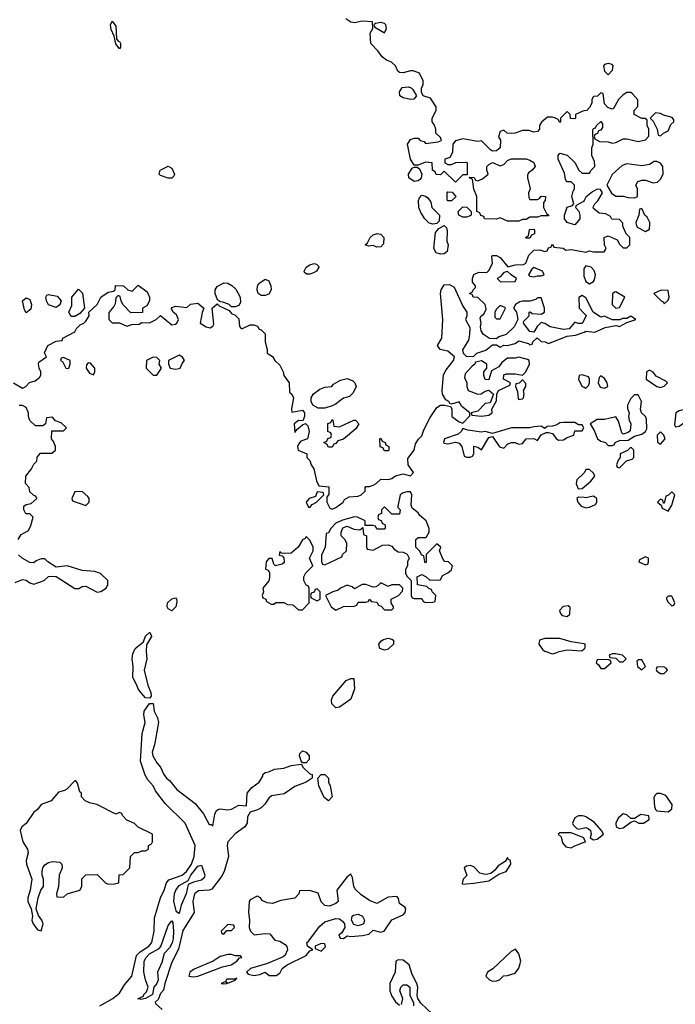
# Model space of a CAD drawing. Header units: inches. Extents: x 2380053 to 2584298, y 380219 to 546618.
# Tile 297 of 656: x 2466975 to 2470489, y 515818 to 521098. Entities that reach past the tile are written whole.
import ezdxf

# ---------------------------------------------------------------- set-up
doc = ezdxf.new("R2010")
doc.units = ezdxf.units.IN
doc.header["$MEASUREMENT"] = 0
for name, color, linetype in [('C4561', 7, 'Continuous'), ('C4562', 7, 'Continuous'), ('C4571', 7, 'Continuous'), ('C4572', 7, 'Continuous')]:
    doc.layers.add(name, color=color, linetype=linetype)

msp = doc.modelspace()

# ---------------------------------------------------------------- linework, layer by layer
at = {"layer": 'C4561', "color": 2}
for points, elevation in [([(2469230, 519839.6), (2469208, 519848), (2469194, 519870), (2469204, 519956), (2469221.5, 519978.5), (2469250, 519994), (2469262, 519982), (2469266, 519966), (2469264, 519910), (2469271, 519890), (2469265.5, 519854.5), (2469250, 519842)], 58), ([(2469690, 519926), (2469686, 519930), (2469702, 519938), (2469707.3, 519972.7), (2469730, 519974), (2469734, 519970), (2469734, 519950), (2469718, 519942), (2469710, 519926)], 58), ([(2468890, 519878), (2468870, 519886), (2468844, 519884), (2468826, 519890), (2468839, 519901), (2468853.2, 519930), (2468870, 519944), (2468890.6, 519950.6), (2468910, 519946.8), (2468926.8, 519930), (2468924.5, 519895.5), (2468910, 519879)], 58), ([(2468530, 519732.7), (2468513.2, 519733.2), (2468502, 519742), (2468499.3, 519750), (2468510, 519770.8), (2468530, 519784), (2468554, 519790), (2468566, 519786), (2468576.9, 519776.9), (2468578, 519770), (2468566, 519750), (2468550, 519740.9)], 58), ([(2469730, 519768), (2469719.6, 519760.4), (2469702, 519730), (2469710, 519722), (2469730, 519718), (2469750, 519724.7), (2469770, 519724.7), (2469786, 519730), (2469778, 519750)], 58), ([(2468270, 519618), (2468253.2, 519630), (2468247.2, 519647.2), (2468249.3, 519670), (2468257, 519683), (2468290, 519706.8), (2468310, 519698), (2468320.5, 519670), (2468323, 519650), (2468310, 519626), (2468290, 519618)], 58), ([(2469590, 519748), (2469570, 519742), (2469550, 519718), (2469534, 519710), (2469552.7, 519692.7), (2469630, 519694), (2469638, 519710), (2469608.9, 519728.9)], 58), ([(2467250, 519506), (2467238, 519530), (2467254.6, 519565.4), (2467255.3, 519610), (2467290, 519652), (2467310.8, 519630.8), (2467322, 519550), (2467296.9, 519523.1), (2467270, 519506)], 58), ([(2468110, 519558), (2468098, 519570), (2468070, 519582), (2468046, 519586), (2468046, 519590), (2468035.3, 519595.3), (2468022, 519630), (2468022, 519650), (2468033.2, 519666.8), (2468070, 519686.8), (2468090, 519684), (2468112.2, 519672.2), (2468133.3, 519653.3), (2468157.3, 519610), (2468158, 519582), (2468150, 519566), (2468130, 519558)], 58), ([(2467010, 519526), (2467001.2, 519541.2), (2466989.2, 519590), (2467010, 519606), (2467030, 519598), (2467038.8, 519570), (2467034.8, 519545.2)], 58), ([(2467170, 519555.3), (2467130, 519569), (2467119, 519590), (2467115.3, 519610), (2467120.2, 519619.8), (2467130, 519624.7), (2467175.3, 519615.3), (2467198, 519590), (2467190, 519568)], 58), ([(2469550, 519566), (2469530, 519546), (2469522, 519530), (2469522, 519502), (2469530, 519494), (2469550, 519494), (2469578, 519550), (2469575.3, 519555.3)], 58), ([(2467210, 519286), (2467198, 519282), (2467194, 519270), (2467204.7, 519264.7), (2467222, 519230), (2467230, 519226.8), (2467238, 519230), (2467246, 519250), (2467246, 519270)], 58), ([(2467690, 519288), (2467654, 519270), (2467652, 519230), (2467690, 519191.3), (2467710, 519191.3), (2467735.3, 519230), (2467722, 519250), (2467726, 519270), (2467710, 519286)], 58), ([(2467830, 519298), (2467772, 519270), (2467772, 519250), (2467782, 519230), (2467810, 519223.8), (2467830, 519227.7), (2467835.3, 519230), (2467845.2, 519254.8), (2467858, 519270), (2467848.4, 519288.4)], 58), ([(2469650, 519288), (2469630, 519282), (2469590, 519282), (2469559.6, 519260.4), (2469543.6, 519236.4), (2469504.7, 519215.3), (2469490, 519166), (2469470, 519168), (2469462, 519190), (2469462, 519210), (2469478, 519230), (2469478, 519250), (2469450, 519268), (2469418, 519262), (2469414, 519250), (2469399.6, 519240.4), (2469362, 519198), (2469359.6, 519179.6), (2469370.9, 519150.9), (2469371, 519130), (2469378, 519110), (2469430, 519090.6), (2469449.3, 519090.7), (2469470, 519106), (2469490, 519112), (2469514, 519090), (2469496.9, 519043.1), (2469470, 519039), (2469430, 518998), (2469394, 518990), (2469398, 518978), (2469450, 518972), (2469490, 518978), (2469508, 518990), (2469506, 519010), (2469530, 519054), (2469533.2, 519090), (2469542, 519110), (2469602, 519138), (2469606, 519150), (2469568, 519170), (2469570, 519194), (2469582, 519198), (2469630, 519198), (2469670, 519192), (2469688, 519210), (2469708, 519250), (2469706, 519270), (2469696.4, 519276.4)], 58), ([(2467342, 519258), (2467332.7, 519247.3), (2467332, 519230), (2467350, 519202), (2467370, 519194), (2467378, 519210), (2467378, 519230), (2467355.3, 519255.3)], 58), ([(2468610, 519015.3), (2468575.3, 519015.3), (2468546, 519030), (2468538, 519050), (2468538, 519070), (2468548.9, 519091.1), (2468583.7, 519116.3), (2468610, 519126.8), (2468648.9, 519131.1), (2468657.2, 519142.8), (2468694.5, 519165.5), (2468730, 519174), (2468761.1, 519161.1), (2468771.3, 519150), (2468778.8, 519130), (2468762.4, 519097.6), (2468742, 519078), (2468710, 519068.7), (2468665.4, 519034.6), (2468650, 519028)], 58), ([(2469670, 519166), (2469651.6, 519148.4), (2469634, 519146), (2469632, 519130), (2469643.6, 519103.6), (2469646.4, 519066.4), (2469650, 519062), (2469670, 519064.7), (2469675.3, 519070), (2469679, 519090), (2469675.3, 519110), (2469688, 519130), (2469687.3, 519147.3)], 58), ([(2468690, 518914), (2468766, 518950), (2468774, 518950), (2468792, 518930), (2468776.9, 518903.1), (2468710, 518848.7), (2468681, 518839), (2468670, 518826), (2468658, 518822), (2468650, 518806), (2468630, 518806), (2468622, 518822), (2468606, 518830), (2468622, 518838), (2468627.3, 518852.7), (2468642, 518858), (2468646, 518870), (2468642, 518882), (2468626, 518890), (2468627.3, 518932.7), (2468642, 518938), (2468650, 518954), (2468654, 518950), (2468658, 518918)], 58), ([(2469950, 518938), (2469890, 518938), (2469870, 518935.3), (2469854.4, 518925.6), (2469830, 518919), (2469802.8, 518917.2), (2469790, 518906), (2469770, 518918), (2469730, 518915.3), (2469710, 518908.7), (2469610.9, 518909.1), (2469510, 518878), (2469470, 518889.2), (2469450, 518886.6), (2469376.4, 518896.4), (2469350, 518906), (2469342, 518890), (2469325.4, 518874.6), (2469252, 518850), (2469246.8, 518830), (2469250, 518826.8), (2469270, 518822.8), (2469310, 518832), (2469330, 518827.3), (2469344.9, 518810), (2469358, 518758), (2469371.6, 518751.6), (2469390, 518751.3), (2469402, 518758), (2469408.7, 518770), (2469409.1, 518810.9), (2469430, 518804.7), (2469450, 518792), (2469490, 518858), (2469510, 518862), (2469547.1, 518807.1), (2469570, 518801), (2469590, 518821), (2469610, 518830.8), (2469630, 518830.8), (2469650, 518821), (2469670, 518824.7), (2469690, 518851), (2469730, 518852), (2469750, 518842), (2469770, 518872), (2469796.4, 518883.6), (2469810, 518884.7), (2469830, 518878), (2469850, 518852), (2469863.6, 518843.6), (2469890, 518844.7), (2469910, 518858), (2469946, 518870), (2469950, 518894), (2469990, 518894), (2469998, 518910), (2469990, 518926), (2469970, 518926)], 58), ([(2468930, 518786), (2468922, 518802), (2468907.3, 518807.3), (2468906, 518850), (2468910, 518854), (2468918, 518838), (2468934, 518830), (2468938, 518818), (2468954, 518810), (2468954, 518790), (2468950, 518786)], 58), ([(2467310, 518568), (2467270, 518566), (2467254, 518530), (2467258, 518518), (2467330, 518492), (2467348, 518510), (2467348, 518530), (2467340.4, 518540.4)], 58), ([(2468570, 518566), (2468559.8, 518540.2), (2468526, 518530), (2468511.3, 518510), (2468523.6, 518483.6), (2468530, 518482), (2468542, 518498), (2468566, 518510), (2468606, 518550), (2468602, 518562)], 58), ([(2469050, 518566.6), (2469030, 518560.9), (2469014.8, 518550), (2469002, 518490), (2469002, 518482), (2469014, 518470), (2469010, 518446), (2468970, 518446), (2468930, 518486), (2468914, 518470), (2468914, 518450), (2468898, 518442), (2468894, 518430), (2468898, 518418), (2468912.7, 518412.7), (2468918, 518398), (2468934, 518390), (2468934, 518370), (2468930, 518366), (2468890, 518366), (2468882, 518382), (2468870, 518386), (2468826, 518386), (2468826, 518410), (2468786, 518430), (2468770, 518432.7), (2468705.4, 518414.6), (2468670, 518398), (2468642, 518370), (2468630, 518346), (2468618, 518342), (2468612, 518270), (2468592.7, 518227.3), (2468592.7, 518192.7), (2468598, 518178), (2468610, 518174), (2468702, 518218), (2468706, 518230), (2468726, 518250), (2468728, 518290), (2468718, 518310), (2468698, 518330), (2468698, 518350), (2468707.3, 518372.7), (2468730, 518382), (2468765.4, 518365.4), (2468798, 518362), (2468814, 518374), (2468818, 518338), (2468834, 518330), (2468834, 518270), (2468838, 518258), (2468870, 518254), (2468920.4, 518279.6), (2468950, 518282), (2468970, 518274), (2468979.6, 518259.6), (2469003.6, 518243.6), (2469030, 518242), (2469051.1, 518231.1), (2469062, 518210), (2469054, 518190), (2469054, 518170), (2469042, 518150), (2469042, 518130), (2469050, 518114), (2469074, 518090), (2469074, 518010), (2469078, 517998), (2469090, 517994), (2469130, 517994), (2469138, 517978), (2469152.7, 517972.7), (2469190, 517974), (2469202, 517978), (2469206, 518010), (2469186, 518030), (2469182, 518042), (2469167.3, 518047.3), (2469158, 518058), (2469107.3, 518067.3), (2469106, 518110), (2469130, 518122), (2469154, 518110), (2469172.7, 518092.7), (2469230, 518094), (2469242, 518118), (2469270, 518131.3), (2469290, 518147.3), (2469294.7, 518170), (2469273.2, 518190), (2469253.2, 518193.2), (2469244, 518204), (2469226, 518250), (2469232.3, 518270), (2469210, 518288), (2469154, 518230), (2469154, 518190), (2469150, 518186), (2469146, 518190), (2469142, 518222), (2469130, 518226), (2469118, 518250), (2469098, 518270), (2469098, 518310), (2469110, 518322), (2469150, 518322), (2469154.6, 518325.4), (2469169, 518350), (2469169.2, 518370), (2469153.2, 518410), (2469119, 518439), (2469110, 518454), (2469078, 518478), (2469074, 518494), (2469077.6, 518550), (2469070, 518565.2)], 58), ([(2468510, 518326), (2468504.7, 518315.3), (2468490, 518308), (2468466.8, 518270), (2468430, 518238), (2468394.6, 518234.6), (2468378, 518238), (2468370, 518246), (2468366.4, 518226.4), (2468382, 518222), (2468391.3, 518211.3), (2468392, 518188), (2468382, 518178), (2468346, 518170), (2468338, 518178), (2468328, 518208), (2468310, 518208.7), (2468296, 518190), (2468292, 518152), (2468306, 518146), (2468314, 518134), (2468314, 518106), (2468310.7, 518089.3), (2468278, 518050), (2468282, 518030), (2468274, 518010), (2468278, 517998), (2468294, 517990), (2468298, 517978), (2468323.6, 517963.6), (2468336.4, 517963.6), (2468348, 517972), (2468390, 517972), (2468410, 517962), (2468439.6, 517959.6), (2468470, 517934), (2468490, 517934), (2468526, 517970), (2468526, 518050), (2468522, 518062), (2468510, 518066), (2468498, 518090), (2468498, 518110), (2468508.9, 518131.1), (2468546, 518170), (2468529, 518210), (2468548, 518250), (2468548, 518270), (2468530, 518306)], 58), ([(2468910, 518078), (2468896.9, 518063.1), (2468883.6, 518056.4), (2468870, 518055.3), (2468830, 518068.7), (2468810, 518068.7), (2468770, 518046), (2468756.4, 518056.4), (2468730, 518066), (2468694, 518050), (2468682, 518038), (2468654, 518030), (2468614, 518010), (2468644.7, 517950), (2468670, 517931.3), (2468710, 517951.3), (2468767.3, 517952.7), (2468782, 517958), (2468790, 517974), (2468830, 517974), (2468842, 517978), (2468850, 517991.3), (2468858, 517978), (2468890, 517974), (2468898, 517958), (2468912.7, 517952.7), (2468930, 517934), (2468970, 517934), (2468978, 517942), (2468978, 517950), (2468966, 517970), (2468966, 517990), (2469006, 518010), (2469027.3, 518032.7), (2469028, 518050), (2469010, 518068), (2468970, 518068), (2468950, 518058)], 58), ([(2468570, 518046), (2468558, 518042), (2468552.7, 518027.3), (2468538, 518022), (2468534, 518010), (2468538, 517998), (2468570, 517982), (2468586, 517990), (2468586, 518030)], 58), ([(2467790, 517927.3), (2467770, 517939), (2467766, 517950), (2467768, 517970), (2467790, 517992), (2467810, 517997.3), (2467816.3, 517990), (2467817, 517977), (2467812, 517950)], 54), ([(2469914, 517954), (2469888.5, 517951.5), (2469867.7, 517930), (2469873.4, 517913.4), (2469883.1, 517903.1), (2469910, 517898), (2469923.7, 517910), (2469925.2, 517945.2)], 58), ([(2467670, 517459), (2467650, 517460.7), (2467623.7, 517490), (2467609.7, 517509.7), (2467603.6, 517530), (2467581.6, 517570), (2467582.9, 517630), (2467577.6, 517670), (2467581.7, 517698.3), (2467594, 517726), (2467638.4, 517761.6), (2467650, 517791.3), (2467671, 517811), (2467674, 517810), (2467681, 517790), (2467654.9, 517745.1), (2467652, 517710), (2467656.5, 517670), (2467641.6, 517610), (2467662, 517530), (2467678, 517490), (2467678.8, 517470)], 54), ([(2468930, 517716.4), (2468906.1, 517726.1), (2468899.7, 517750), (2468910, 517764.9), (2468925.3, 517774.7), (2468950, 517780.7), (2468970, 517776.9), (2468978, 517770), (2468977.8, 517750), (2468950, 517723.1)], 54), ([(2468670, 517407.6), (2468647.4, 517430), (2468646, 517450), (2468653.7, 517470), (2468724.7, 517555.3), (2468750, 517566), (2468765.4, 517565.4), (2468768.8, 517510), (2468750, 517454), (2468690, 517411.3)], 54), ([(2468490, 517112.3), (2468482.9, 517122.9), (2468475.3, 517150), (2468476.9, 517163.1), (2468490, 517177.4), (2468510.2, 517170.2), (2468526.3, 517150), (2468526.4, 517130), (2468510, 517113.6)], 54), ([(2467270, 517017.2), (2467228.5, 516971.5), (2467215.9, 516964.1), (2467183.4, 516956.6), (2467142.8, 516910), (2467090.6, 516889.4), (2467070, 516862), (2467050, 516848.7), (2467010, 516788), (2466986, 516770), (2466978, 516750), (2466991.3, 516690), (2467017.3, 516650), (2467020.5, 516630), (2467010.5, 516590), (2467010.6, 516570), (2467040.5, 516490), (2467030.8, 516430), (2467018.8, 516390), (2467018.8, 516370), (2467036, 516330), (2467042.8, 516290), (2467040.7, 516270), (2467047.3, 516250), (2467070, 516218), (2467090, 516212), (2467101.2, 516250), (2467094, 516270), (2467075.1, 516295.1), (2467064, 516330), (2467073.2, 516390), (2467089, 516430), (2467102.7, 516450), (2467102.7, 516490), (2467095.1, 516510), (2467095.1, 516530), (2467099.5, 516550), (2467110, 516566.8), (2467130, 516578.8), (2467150, 516584), (2467190, 516581), (2467201, 516570), (2467202.8, 516550), (2467186.8, 516510), (2467182.8, 516450), (2467172, 516410), (2467174, 516394), (2467210, 516392), (2467229.2, 516410.8), (2467298, 516430), (2467308.7, 516450), (2467308.9, 516491.1), (2467330, 516512), (2467390, 516514), (2467434, 516470), (2467450, 516462), (2467483.6, 516463.6), (2467506, 516470), (2467507.3, 516512.7), (2467530, 516514), (2467566, 516550), (2467568.9, 516611.1), (2467590, 516632), (2467610, 516632), (2467630, 516642), (2467650, 516642), (2467666, 516650), (2467666, 516670), (2467682, 516678), (2467686, 516690), (2467686, 516730), (2467610, 516768.7), (2467590, 516788), (2467550, 516806), (2467526, 516830), (2467522, 516842), (2467510, 516846), (2467490, 516838), (2467388.9, 516888.9), (2467350, 516898), (2467326, 516910), (2467306, 516930), (2467306, 516950), (2467298, 516958), (2467284.7, 517004.7), (2467276, 517016)], 58), ([(2468630, 516909.6), (2468606.6, 516926.6), (2468578.4, 516990), (2468572.3, 517030), (2468590, 517050.8), (2468610, 517050.8), (2468630.4, 517030.4), (2468630.4, 517010), (2468639.5, 516990), (2468650.4, 516930)], 54), ([(2469590, 516606), (2469576.9, 516583.1), (2469539.8, 516560.2), (2469522.5, 516537.5), (2469500.7, 516519.3), (2469484.7, 516515.3), (2469470, 516513.6), (2469441.3, 516521.3), (2469410, 516556), (2469390, 516562.7), (2469370, 516559), (2469358, 516550), (2469370.8, 516509.2), (2469352, 516490), (2469346.4, 516466.4), (2469350, 516462), (2469410, 516467.7), (2469490, 516480.7), (2469543.2, 516516.8), (2469582, 516530), (2469608, 516570), (2469606, 516590), (2469594.6, 516594.6)], 58), ([(2467830, 516306), (2467814.6, 516314.6), (2467801, 516370), (2467804.4, 516410), (2467811.9, 516430), (2467830, 516455.5), (2467878.8, 516481.2), (2467893.1, 516510), (2467930, 516558.4), (2467950, 516564), (2467967.4, 516510), (2467963, 516497), (2467950, 516483.1), (2467906.1, 516473.9), (2467878.5, 516461.5), (2467866.7, 516410), (2467841.3, 516350)], 50), ([(2468750, 516515.3), (2468730, 516502), (2468674, 516430), (2468682, 516370), (2468670, 516358), (2468635.3, 516344.7), (2468610, 516348.7), (2468590, 516368), (2468574, 516414), (2468530, 516428.7), (2468474, 516426), (2468472, 516410), (2468450, 516388), (2468375.3, 516375.3), (2468330, 516359), (2468302, 516362), (2468275.3, 516375.3), (2468266, 516390), (2468250, 516398), (2468243.6, 516396.4), (2468210, 516378), (2468204.7, 516370), (2468201, 516310), (2468206, 516270), (2468204.7, 516230), (2468212, 516210), (2468231.6, 516191.6), (2468290, 516198), (2468315.3, 516195.3), (2468342, 516162), (2468370, 516156.3), (2468398.5, 516138.5), (2468407.4, 516127.4), (2468410.6, 516110), (2468398.4, 516081.6), (2468386.8, 516073.2), (2468303, 516037), (2468211.3, 516010), (2468191, 515990), (2468199.6, 515979.6), (2468230, 515973.4), (2468262.7, 515977.3), (2468290, 515990.7), (2468312.7, 515972.7), (2468350, 515972), (2468370, 515984.7), (2468382, 516010), (2468408.7, 516030), (2468510, 516080.7), (2468530, 516104.7), (2468546, 516110), (2468518, 516130), (2468514, 516150), (2468523.6, 516156.4), (2468583, 516237), (2468610, 516260.7), (2468670, 516278.8), (2468690, 516277.3), (2468704.7, 516264.7), (2468716.3, 516250), (2468717.1, 516230), (2468699.9, 516200.1), (2468684.7, 516190), (2468692, 516172), (2468710, 516171.3), (2468730, 516186), (2468750, 516182), (2468813, 516187), (2468846.3, 516193.7), (2468870, 516216), (2468910, 516204.7), (2468928.9, 516211.1), (2468970, 516271.3), (2469030, 516298.8), (2469041.2, 516310), (2469044, 516330), (2469038.6, 516338.6), (2469010, 516358), (2469004.7, 516384.7), (2468996, 516396), (2468950, 516393.2), (2468890, 516359), (2468850, 516374), (2468805.1, 516405.1), (2468774.5, 516434.5), (2468765.2, 516450), (2468758, 516498)], 58), ([(2468790, 516239.1), (2468765.7, 516245.7), (2468752.8, 516270), (2468756.9, 516290), (2468763.3, 516296.7), (2468790, 516301.8), (2468813.1, 516290), (2468823.6, 516270), (2468818, 516250), (2468810, 516245.4)], 58), ([(2467624.5, 515844.5), (2467611, 515849), (2467610, 515846), (2467609.3, 515849.3), (2467638.4, 515861.6), (2467639.5, 515870), (2467654.9, 515885.1), (2467663.5, 515910), (2467648.8, 515948.8), (2467640.4, 515990), (2467642.2, 516050), (2467652.1, 516070), (2467670, 516089), (2467722.4, 516117.6), (2467731.2, 516128.8), (2467770, 516241), (2467790, 516266), (2467796.4, 516256.4), (2467798.5, 516210), (2467797.7, 516170), (2467792.2, 516147.8), (2467778.1, 516121.9), (2467750.2, 516089.8), (2467737.2, 516042.8), (2467713.7, 515990), (2467717.7, 515950), (2467710, 515929.6), (2467693.4, 515910), (2467686.4, 515870), (2467650, 515849.8)], 50), ([(2468090, 516246), (2468054, 516210), (2468058, 516198), (2468070, 516194), (2468086, 516214), (2468110, 516214), (2468126, 516230), (2468122, 516242)], 58), ([(2468590, 516143.7), (2468558, 516130), (2468558, 516118), (2468590, 516104), (2468613.3, 516126.7), (2468610, 516142)], 58), ([(2469633.2, 516113.2), (2469610, 516102), (2469511.3, 516008.7), (2469482, 515990), (2469474, 515970), (2469494, 515950), (2469510, 515942), (2469530, 515944.7), (2469546, 515950), (2469568.4, 515971.6), (2469590, 515972), (2469630, 515984.7), (2469650, 516011.3), (2469660.9, 516050), (2469650, 516088)], 58), ([(2468110, 516085.2), (2468090, 516085.2), (2468050, 516075.3), (2468012, 516050), (2467910, 516006), (2467886.8, 515990), (2467881, 515970), (2467905.8, 515965.9), (2467930, 515969), (2468061.3, 516018.7), (2468109, 516030), (2468139, 516050), (2468152.9, 516067.1), (2468166, 516070), (2468158, 516078), (2468130, 516079)], 58), ([(2468138, 515958), (2468126.4, 515953.6), (2468087.7, 515952.3), (2468081, 515950), (2468079.8, 515940.2), (2468054, 515930), (2468070, 515928.2), (2468086, 515930), (2468082, 515938), (2468090, 515932), (2468130, 515946.8)], 58)]:
    msp.add_lwpolyline(points, close=True, dxfattribs=dict(at, elevation=elevation))
for points, elevation in [([(2469951.7, 520000), (2469950, 519998), (2469943.1, 520000)], 58), ([(2470000, 519489.1), (2469990, 519469), (2469969, 519469), (2469950, 519475.3), (2469919.5, 519440.5), (2469890, 519436.2), (2469818, 519450), (2469790, 519469.3), (2469770, 519474), (2469748.1, 519451.9), (2469730, 519422), (2469710, 519425.2), (2469675.3, 519470), (2469678, 519482), (2469706, 519510), (2469706, 519530), (2469711.6, 519531.6), (2469722, 519522), (2469770, 519518), (2469788, 519530), (2469788, 519550), (2469770, 519606), (2469750, 519606), (2469742, 519598), (2469710, 519588), (2469670, 519589), (2469655.3, 519584.7), (2469632, 519570), (2469622, 519550), (2469638, 519530), (2469644.7, 519490), (2469624.7, 519450), (2469582, 519410), (2469542.5, 519397.5), (2469530, 519386), (2469492.7, 519387.3), (2469461.2, 519410), (2469449.3, 519430), (2469445.2, 519450), (2469449, 519470), (2469443.1, 519496.9), (2469448, 519510), (2469462, 519518), (2469475.3, 519544.7), (2469469, 519570), (2469430, 519608.7), (2469406, 519610), (2469402, 519622), (2469386, 519630), (2469402, 519638), (2469406, 519650), (2469418, 519662), (2469418, 519670), (2469402, 519690), (2469402, 519710), (2469409.1, 519730.9), (2469436.4, 519743.6), (2469478, 519742), (2469490, 519752), (2469508.7, 519790), (2469506, 519830), (2469510, 519834), (2469530, 519834), (2469550, 519822), (2469592, 519772), (2469630, 519782.8), (2469675.3, 519784.7), (2469688.7, 519791.3), (2469704.7, 519835.3), (2469730, 519862), (2469763.6, 519863.6), (2469790, 519854), (2469802, 519858), (2469810, 519874), (2469822, 519878), (2469830, 519894), (2469838, 519878), (2469887.3, 519872.7), (2469902, 519862), (2469930, 519864.7), (2470000, 519853)], 58), ([(2470000, 519764.7), (2469998, 519762), (2469999.6, 519719.6), (2470000, 519718.6)], 58), ([(2466942, 519150), (2466990, 519122), (2467008.4, 519131.6), (2467027.3, 519152.7), (2467058, 519162), (2467080.4, 519179.6), (2467088.7, 519191.3), (2467089, 519210), (2467079, 519230), (2467075.3, 519250), (2467078, 519262), (2467118, 519290), (2467108.7, 519311.3), (2467126, 519350), (2467170, 519374), (2467202, 519378), (2467206, 519390), (2467270, 519424.7), (2467279, 519441), (2467299, 519461), (2467318, 519470), (2467330, 519482), (2467348, 519510), (2467346, 519530), (2467390, 519571.3), (2467409.5, 519610.5), (2467450, 519636), (2467478, 519642), (2467486, 519650), (2467488.4, 519671.6), (2467531.1, 519671.1), (2467554, 519650), (2467578, 519642), (2467610, 519674), (2467658.5, 519638.5), (2467671.3, 519610), (2467671.3, 519590), (2467656.9, 519563.1), (2467634, 519550), (2467632.7, 519527.3), (2467570, 519526), (2467528, 519570), (2467518, 519590), (2467514, 519614), (2467502, 519618), (2467490, 519606), (2467486, 519574), (2467479.8, 519560.2), (2467452.7, 519527.3), (2467452, 519490), (2467470, 519472), (2467510, 519472), (2467550, 519454), (2467576.4, 519463.6), (2467614.6, 519465.4), (2467630, 519474), (2467670, 519472), (2467706, 519490), (2467730, 519512), (2467790, 519462), (2467810, 519464.7), (2467818, 519470), (2467826, 519490), (2467815.3, 519515.3), (2467798, 519530), (2467788.4, 519548.4), (2467790, 519554), (2467810, 519562), (2467870, 519554), (2467890, 519572), (2467930, 519578), (2467962, 519550), (2467952.7, 519527.3), (2467942, 519470), (2467974, 519450), (2467995.3, 519444.7), (2468010, 519454), (2468015.3, 519464.7), (2468006, 519550), (2468034, 519574), (2468043.6, 519563.6), (2468098, 519538), (2468110, 519522), (2468130, 519514), (2468150, 519494), (2468152.7, 519452.7), (2468162, 519442), (2468170, 519442), (2468210, 519462), (2468230, 519462), (2468250, 519454), (2468258, 519438), (2468270, 519434), (2468290, 519414), (2468291.3, 519370), (2468302, 519330), (2468302, 519310), (2468330, 519291.3), (2468342, 519270), (2468370, 519244.7), (2468387.3, 519210), (2468390.8, 519190), (2468418.8, 519150), (2468421, 519101), (2468434, 519090), (2468442, 519070), (2468431, 519011), (2468434, 518994), (2468490, 519004.7), (2468501, 518990), (2468501, 518970), (2468492.7, 518947.3), (2468470, 518948.7), (2468446.8, 518930), (2468450, 518884.7), (2468460.2, 518899.8), (2468490, 518924.7), (2468507.3, 518932.7), (2468519.8, 518919.8), (2468527.3, 518890), (2468518, 518850), (2468482.5, 518837.5), (2468470, 518822), (2468464, 518810), (2468467.3, 518790), (2468514, 518770), (2468514, 518750), (2468530, 518734), (2468538, 518710), (2468551, 518690), (2468565.2, 518625.2), (2468578, 518598), (2468632.7, 518592.7), (2468632.7, 518552.7), (2468622, 518538), (2468622, 518510), (2468638, 518478), (2468650, 518474), (2468670, 518482), (2468708, 518510), (2468715.3, 518524.7), (2468740.4, 518539.6), (2468790, 518542), (2468806, 518550), (2468826, 518570), (2468826, 518590), (2468830, 518594), (2468850, 518594), (2468870, 518602), (2468886, 518610), (2468910, 518634), (2468950, 518632), (2468970, 518638), (2468989, 518651), (2469030, 518662.8), (2469070, 518651), (2469085.2, 518670), (2469057.2, 518710), (2469055.3, 518744.7), (2469089, 518790), (2469097.2, 518822.8), (2469112, 518848), (2469130, 518866), (2469141.7, 518898.3), (2469175.9, 518964.1), (2469210, 519019.1), (2469230.9, 519030.9), (2469251.6, 519031.6), (2469283.6, 519023.6), (2469291.3, 519011.3), (2469292, 518970), (2469330, 518942), (2469350, 518934), (2469387.3, 518972.7), (2469388, 518990), (2469344.1, 519024.1), (2469330, 519048.7), (2469290, 519035.3), (2469280.2, 519040.2), (2469275.3, 519050), (2469258.6, 519058.6), (2469240.7, 519090), (2469238.7, 519110), (2469246.9, 519193.1), (2469260.1, 519219.9), (2469299.3, 519270), (2469306, 519290), (2469270, 519320.5), (2469228, 519330), (2469214, 519350), (2469238.4, 519390), (2469243, 519490), (2469231.3, 519630), (2469233.3, 519650), (2469250, 519676.3), (2469278.4, 519678.4), (2469303, 519663), (2469350, 519562), (2469371.3, 519530), (2469372, 519510), (2469364.7, 519490), (2469387.5, 519447.5), (2469386.4, 519410), (2469379.9, 519380.1), (2469348.1, 519328.1), (2469352, 519310), (2469370, 519292), (2469410, 519294), (2469426, 519310), (2469473.6, 519326.4), (2469510, 519354), (2469530, 519354), (2469550, 519342), (2469570, 519352), (2469590, 519351.3), (2469630, 519362), (2469650, 519376), (2469702, 519362), (2469710, 519354), (2469722, 519358), (2469726, 519370), (2469748.7, 519391.3), (2469770, 519372), (2469791.1, 519371.1), (2469810, 519362), (2469910, 519401), (2469954.6, 519405.4), (2470000, 519422.9)], 58), ([(2470000, 519612), (2469990, 519618), (2469972.7, 519607.3), (2469974, 519550), (2470000, 519522.3)], 58), ([(2470000, 519190.2), (2469990, 519193.2), (2469974, 519190), (2469971, 519170), (2469982.5, 519142.5), (2469990, 519131.3), (2470000, 519126.7)], 58), ([(2466966, 518310), (2466982, 518338), (2467022, 518358), (2467035.3, 518384.7), (2467048, 518430), (2467030, 518448), (2467008.7, 518448.7), (2466998, 518470), (2466998, 518490), (2467010, 518498), (2467036.4, 518503.6), (2467066, 518530), (2467062, 518542), (2467050, 518546), (2467030, 518566), (2467026, 518590), (2467006, 518610), (2467008, 518650), (2467038, 518690), (2467050, 518714), (2467066, 518730), (2467068.4, 518751.6), (2467087.3, 518772.7), (2467147.3, 518772.7), (2467166, 518790), (2467166, 518810), (2467156.4, 518836.4), (2467146, 518850), (2467147.3, 518892.7), (2467210, 518894), (2467226, 518910), (2467196.4, 518936.4), (2467167.3, 518947.3), (2467150, 518966), (2467118, 518962), (2467114, 518930), (2467099.6, 518920.4), (2467060.4, 518920.4), (2467029, 518949), (2467022, 518970), (2467022, 518990), (2467010, 519018), (2466990, 519028.7), (2466971.6, 519028.4)], 58), ([(2470000, 518668), (2469961, 518630), (2469958, 518610), (2469966, 518586), (2469970, 518582), (2469990, 518584.7), (2470000, 518593)], 58), ([(2470000, 518535), (2469970, 518538), (2469962, 518530), (2469966, 518510), (2469984.7, 518490), (2470000, 518484.6)], 58), ([(2466950, 518080.7), (2466990, 518096), (2467010, 518092), (2467030, 518078), (2467050, 518071.3), (2467106, 518090), (2467130, 518112), (2467150, 518114), (2467170, 518112), (2467270, 518047.7), (2467291.9, 518048.1), (2467310, 518058), (2467330, 518061), (2467390, 518027.3), (2467410, 518031.3), (2467438, 518050), (2467448, 518070), (2467448, 518090), (2467408.9, 518128.9), (2467378, 518138), (2467310, 518144), (2467230, 518169), (2467170, 518162), (2467126, 518190), (2467110, 518206), (2467090, 518206), (2467063.6, 518196.4), (2467050, 518186), (2467030, 518188), (2466988, 518210), (2466969.1, 518229.1)], 58), ([(2470000, 517750.9), (2469930, 517762), (2469870, 517779.3), (2469790, 517779.3), (2469762, 517770), (2469758, 517750), (2469778.8, 517718.8), (2469790, 517711), (2469830, 517698), (2469850, 517702), (2469866, 517710), (2469910, 517718), (2469987.3, 517712.7), (2470000, 517724.4)], 58), ([(2467404, 515810), (2467474, 515850), (2467510, 515878), (2467537, 515923), (2467576, 515970), (2467600.5, 516079.5), (2467620.3, 516099.7), (2467667.3, 516130), (2467682.9, 516150), (2467696.2, 516210), (2467697.5, 516282.5), (2467729.3, 516390), (2467749.2, 516430), (2467761.2, 516470), (2467774.8, 516485.2), (2467845.2, 516510), (2467869.6, 516530), (2467896.1, 516570), (2467910.8, 516610), (2467915.8, 516670), (2467861.6, 516790), (2467755.3, 516895.3), (2467703.6, 516963.6), (2467689.7, 516990), (2467661.4, 517021.4), (2467646.9, 517046.9), (2467622.6, 517122.6), (2467631.7, 517270), (2467647.8, 517330), (2467640.5, 517370), (2467642.6, 517390), (2467670, 517432), (2467690, 517432), (2467695.8, 517390), (2467713.9, 517353.9), (2467718.9, 517330), (2467697.8, 517210), (2467684.6, 517170), (2467688.9, 517150), (2467710, 517113.4), (2467730.4, 517090.4), (2467747.6, 517050), (2467762, 517030), (2467777.5, 517017.5), (2467816.4, 516970), (2467915.8, 516895.8), (2467959.4, 516839.4), (2467990, 516782.8), (2468002, 516782), (2468010, 516774), (2468021.5, 516838.5), (2468030, 516858), (2468038, 516862), (2468050, 516866), (2468090, 516860.7), (2468110, 516864), (2468150, 516886.8), (2468190, 516882), (2468193.6, 516950), (2468218.9, 516981.1), (2468258, 517010), (2468278, 517042), (2468278, 517050), (2468290, 517062), (2468310, 517064.7), (2468341.3, 517078.7), (2468390, 517084.9), (2468430, 517098.6), (2468486, 517106), (2468493.4, 517090), (2468530, 517053.4), (2468542, 517050), (2468542, 517030), (2468510.4, 517009.6), (2468450, 516986), (2468393.1, 516946.9), (2468324.8, 516935.2), (2468310, 516922.9), (2468289.1, 516890.9), (2468270, 516872), (2468250, 516860.9), (2468210.7, 516849.3), (2468196, 516824), (2468194.8, 516790), (2468181, 516770), (2468130, 516732), (2468090.5, 516690), (2468086.7, 516670), (2468093.4, 516610), (2468070.3, 516529.8), (2468056.5, 516503.5), (2468004.1, 516435.9), (2467990, 516429.4), (2467934, 516426), (2467911.3, 516410), (2467903.8, 516370), (2467910.7, 516310), (2467850, 516214), (2467826.6, 516113.4), (2467790, 516044), (2467753, 515930), (2467746.2, 515893.8), (2467730, 515876), (2467716.5, 515843.5), (2467701.6, 515830), (2467702, 515822), (2467738, 515790)], 54), ([(2470000, 516826.5), (2469990, 516829), (2469970, 516828.7), (2469950, 516818), (2469938, 516790), (2469941, 516781), (2469961, 516761), (2469970, 516758), (2470000, 516764.6)], 58), ([(2470000, 516706), (2469998, 516710), (2469930, 516738), (2469870, 516738), (2469862, 516730), (2469876.9, 516716.9), (2469884.9, 516684.9), (2469903, 516663), (2469930, 516657.3), (2469950, 516667.3), (2470000, 516686.9)], 58), ([(2469186.6, 515766.6), (2469125.1, 515825.1), (2469108.9, 515848.9), (2469105.2, 515865.2), (2469108.7, 515910), (2469104, 515930), (2469078, 515978), (2469062, 516030), (2469030, 516055.3), (2469002.8, 516057.2), (2468991.3, 516048.7), (2468987.3, 515990), (2468958.8, 515930), (2468958.8, 515890), (2468970, 515862), (2468990, 515832), (2469010, 515814)], 58), ([(2469022, 515818), (2469028, 515850), (2469013.2, 515890), (2469017.2, 515910), (2469030, 515922.8), (2469050, 515922.8), (2469066, 515910), (2469066.4, 515866.4), (2469085.4, 515825.4), (2469086, 515810)], 58)]:
    msp.add_lwpolyline(points, dxfattribs=dict(at, elevation=elevation))
at = {"layer": 'C4562', "color": 2, "elevation": 58}
for points in [[(2467510, 520942), (2467490, 520968), (2467482, 521010), (2467464.8, 521044.8), (2467460.9, 521070), (2467470, 521090.5), (2467490, 521062), (2467494.4, 520994.4), (2467502, 520982), (2467510, 520981), (2467514.4, 520970), (2467514.8, 520950)], [(2468910, 521082), (2468882, 521078), (2468874, 521070), (2468878, 521058), (2468930, 521026.8), (2468941.2, 521050), (2468937.2, 521070), (2468930, 521077.2)], [(2469070, 520669.6), (2469030, 520678), (2469012, 520690), (2469011.6, 520710), (2469025.9, 520734.1), (2469057.4, 520737.4), (2469072.4, 520732.4), (2469082.4, 520722.4), (2469101, 520690), (2469087.7, 520672.3)], [(2469710, 520134), (2469750, 520134), (2469762, 520138), (2469770, 520152), (2469794, 520150), (2469791.6, 520128.4), (2469782, 520118), (2469782, 520090), (2469798, 520058), (2469812, 520050), (2469810, 520046), (2469770, 520046), (2469750, 520038), (2469710, 520038), (2469690, 520026), (2469670, 520026), (2469650, 520018), (2469590, 520018), (2469550, 520035.3), (2469530, 520028), (2469466, 520030), (2469462, 520042), (2469447.3, 520047.3), (2469442, 520062), (2469426, 520070), (2469426, 520150), (2469408.4, 520188.4), (2469402, 520242), (2469387.3, 520247.3), (2469386, 520254), (2469411.6, 520251.6), (2469418, 520238), (2469430, 520234), (2469456.4, 520243.6), (2469486, 520270), (2469478, 520290), (2469478, 520310), (2469490, 520322), (2469508.9, 520331.1), (2469550, 520314), (2469570, 520322), (2469590, 520342), (2469610, 520352), (2469690, 520351), (2469710, 520344.7), (2469730, 520331.3), (2469738, 520310), (2469722, 520290), (2469702.8, 520277.2), (2469696.9, 520263.1), (2469696, 520250), (2469711.3, 520190), (2469702, 520170), (2469703.6, 520143.6)], [(2467790, 520248), (2467770, 520248.7), (2467730, 520262), (2467722, 520270), (2467728.7, 520290), (2467770, 520312), (2467790, 520302), (2467804.7, 520270), (2467802, 520258)], [(2469090, 520229.4), (2469061.2, 520250), (2469059.3, 520270), (2469079.3, 520300.7), (2469090, 520306.8), (2469106, 520306), (2469118.8, 520298.8), (2469131, 520270), (2469126.8, 520250), (2469119.3, 520240.7), (2469110, 520233.2)], [(2469270, 520126), (2469266, 520130), (2469266, 520170), (2469270, 520174), (2469292.7, 520172.7), (2469311.6, 520151.6), (2469312, 520148), (2469290, 520126)], [(2469190, 520000.7), (2469170, 520007.3), (2469146.6, 520030), (2469124.4, 520064.4), (2469114.5, 520090), (2469112.5, 520127.5), (2469117.2, 520142.8), (2469130, 520156), (2469150, 520151.3), (2469162, 520142), (2469179.1, 520119.1), (2469184, 520090), (2469226, 520050), (2469222.8, 520017.2), (2469210, 520004)], [(2469350, 520038), (2469328, 520050), (2469326, 520070), (2469350, 520094), (2469372, 520092), (2469394, 520070), (2469394, 520050), (2469390, 520046), (2469370, 520038)]]:
    msp.add_lwpolyline(points, close=True, dxfattribs=at)
for points in [[(2470000, 520608.3), (2469992.7, 520607.3), (2469954, 520590), (2469954, 520570), (2469950, 520566), (2469927.3, 520567.3), (2469926, 520590), (2469910, 520606), (2469874, 520570), (2469874, 520550), (2469870, 520546), (2469862, 520562), (2469846, 520570), (2469830, 520575.3), (2469804.7, 520575.3), (2469771.6, 520548.4), (2469762, 520530), (2469762, 520510), (2469750, 520498), (2469730, 520495.3), (2469703.1, 520503.1), (2469670, 520504), (2469630, 520488.7), (2469610, 520488), (2469588.4, 520488.4), (2469570, 520506), (2469550, 520498), (2469542, 520470), (2469551.3, 520451.3), (2469551, 520410), (2469530, 520394), (2469510, 520393.2), (2469499.3, 520399.3), (2469450, 520448), (2469430, 520444), (2469350, 520459), (2469310, 520448.7), (2469296, 520430), (2469294.4, 520385.6), (2469281, 520359), (2469254, 520350), (2469254, 520330), (2469270, 520322), (2469290, 520322), (2469312.7, 520332.7), (2469370, 520334), (2469374, 520330), (2469374, 520266), (2469350, 520266), (2469310, 520226), (2469250, 520286), (2469230, 520266), (2469207.3, 520267.3), (2469202, 520282), (2469188, 520290), (2469186, 520330), (2469150, 520333.2), (2469110, 520318), (2469090, 520318), (2469069.4, 520349.4), (2469054, 520430), (2469070, 520454.8), (2469090, 520462.8), (2469110, 520462), (2469122, 520450), (2469143.6, 520443.6), (2469150, 520434), (2469218, 520442), (2469235.3, 520450), (2469230, 520466), (2469206, 520490), (2469206, 520510), (2469196.4, 520536.4), (2469186, 520550), (2469186, 520570), (2469208, 520610), (2469208, 520630), (2469176.5, 520676.5), (2469138, 520690), (2469128.7, 520708.7), (2469128.7, 520730), (2469138, 520750), (2469138, 520770), (2469118, 520810), (2469083.1, 520823.1), (2469070, 520824), (2469030, 520812.7), (2469010, 520814), (2469000.9, 520820.9), (2468988.7, 520850), (2468968.7, 520870), (2468941.3, 520881.3), (2468917.6, 520897.6), (2468895.1, 520930), (2468857.2, 520970), (2468854, 521026), (2468868, 521050), (2468866, 521086), (2468810, 521089), (2468770, 521081.2), (2468750, 521085.2), (2468722.5, 521102.5)], [(2469943.1, 520000), (2469908.7, 520010), (2469895.3, 520030), (2469895.3, 520050), (2469910, 520092), (2469938, 520102), (2469946, 520110), (2469935.3, 520150), (2469941.2, 520178.8), (2469948, 520190), (2469948, 520210), (2469930, 520228), (2469908.4, 520228.4), (2469900.4, 520240.4), (2469894.6, 520274.6), (2469862, 520350), (2469862, 520370), (2469870, 520382), (2469910, 520371.3), (2469951.1, 520331.1), (2469971.6, 520291.6), (2469990, 520274), (2470000, 520274)], [(2470000, 520128.6), (2469996.9, 520123.1), (2469958, 520102), (2469954, 520090), (2469971.6, 520071.6), (2469978, 520050), (2469978, 520030), (2469951.7, 520000)]]:
    msp.add_lwpolyline(points, dxfattribs=at)
at = {"layer": 'C4571', "color": 2, "elevation": 58}
for points in [[(2470000, 519853), (2470010, 519851.3), (2470030, 519858), (2470050, 519852), (2470107.3, 519852.7), (2470118, 519870), (2470108.7, 519888.7), (2470108, 519930), (2470130, 519938), (2470178, 519918), (2470190, 519894), (2470210, 519874), (2470230, 519874), (2470246, 519890), (2470246, 519930), (2470226, 519950), (2470208, 519990), (2470207.6, 520000)], [(2470279.5, 520000), (2470279.6, 519999.6), (2470284.7, 519984.7), (2470330, 519962), (2470350, 519974), (2470352.3, 520000)], [(2470000, 519718.6), (2470010, 519694), (2470030, 519682), (2470050, 519694), (2470056.4, 519703.6), (2470062, 519730), (2470053.6, 519753.6), (2470038, 519770), (2470010, 519778), (2470000, 519764.7)], [(2470000, 519422.9), (2470010, 519426.8), (2470058, 519422), (2470112.5, 519447.5), (2470170, 519458), (2470190, 519452), (2470230, 519474), (2470278, 519490), (2470250, 519508), (2470230, 519495.3), (2470205.4, 519494.6), (2470192, 519488), (2470150, 519488.7), (2470110, 519508.7), (2470090, 519502), (2470048.7, 519530), (2470010, 519606), (2470000, 519612)], [(2470000, 519522.3), (2470010.8, 519510.8), (2470000, 519489.1)], [(2470000, 519126.7), (2470010, 519122), (2470024, 519136), (2470029, 519150), (2470029, 519170), (2470023.1, 519183.1), (2470000, 519190.2)], [(2470000, 518593), (2470036.5, 518623.5), (2470058, 518650), (2470050, 518666), (2470030, 518686), (2470010, 518686), (2470002, 518670), (2470000, 518668)], [(2470000, 518484.6), (2470010, 518481), (2470030, 518484.7), (2470062, 518498), (2470068.7, 518510), (2470068, 518530), (2470058, 518538), (2470050, 518542), (2470010, 518534), (2470000, 518535)], [(2470000, 517724.4), (2470006, 517730), (2470006, 517750), (2470000, 517750.9)], [(2470000, 516764.6), (2470010, 516766.8), (2470021.4, 516761.4), (2470034.8, 516750), (2470038.8, 516730), (2470032, 516710), (2470050, 516701), (2470070, 516704), (2470104, 516730), (2470093.2, 516750), (2470054.9, 516794.9), (2470010, 516824), (2470000, 516826.5)], [(2470000, 516686.9), (2470008, 516690), (2470000, 516706)]]:
    msp.add_lwpolyline(points, dxfattribs=at)
for points in [[(2470412.7, 519647.3), (2470374, 519630), (2470414, 519590), (2470424.7, 519584.7), (2470430, 519574), (2470450, 519594), (2470455.3, 519610), (2470450, 519646)], [(2470170, 519638), (2470163.6, 519636.4), (2470152.7, 519627.3), (2470151.3, 519570), (2470170, 519551.3), (2470190, 519554), (2470218, 519610)], [(2470090, 519188), (2470081, 519179), (2470074.8, 519150), (2470086.4, 519126.4), (2470110, 519121), (2470128, 519130), (2470124, 519150), (2470110, 519174)], [(2470350, 519218), (2470334, 519210), (2470332, 519170), (2470390, 519131.3), (2470410, 519126), (2470430, 519132), (2470448, 519150), (2470439, 519159), (2470385.6, 519185.6), (2470370, 519208)], [(2470290, 519086), (2470270, 519086), (2470250, 519066), (2470232, 519030), (2470232.7, 519012.7), (2470242, 518990), (2470238, 518970), (2470241, 518950), (2470250.7, 518930), (2470246.4, 518893.6), (2470236, 518884), (2470210, 518875.3), (2470203.2, 518883.2), (2470185.2, 518945.2), (2470170, 518968), (2470110, 518954), (2470070, 518953.2), (2470032, 518930), (2470054.4, 518894.4), (2470072, 518850), (2470090, 518838), (2470114, 518830), (2470130, 518814), (2470150, 518814), (2470162, 518818), (2470166, 518830), (2470190, 518842), (2470236.4, 518843.6), (2470270, 518864.7), (2470310, 518876), (2470328.7, 518890), (2470336.5, 518903.5), (2470335.5, 518955.5), (2470329.3, 518969.3), (2470308.7, 518990), (2470302, 519010), (2470308, 519050)], [(2470597.2, 519017.2), (2470564.9, 519015.1), (2470510, 519001.2), (2470491.3, 518990), (2470485.4, 518925.4), (2470490, 518914), (2470510, 518918), (2470540.4, 518939.6), (2470550, 518954), (2470570, 518954), (2470594.6, 518965.4), (2470613.2, 518990), (2470613.6, 519013.6)], [(2470410, 518888), (2470392, 518870), (2470392.7, 518832.7), (2470410, 518822), (2470435.3, 518850), (2470428, 518870)], [(2470250, 518806), (2470232.7, 518787.3), (2470194, 518770), (2470194, 518750), (2470183.6, 518736.4), (2470174, 518710), (2470178, 518698), (2470190, 518694), (2470227.3, 518732.7), (2470258, 518742), (2470266, 518750), (2470266, 518790)], [(2470470, 518566), (2470452.7, 518547.3), (2470438, 518542), (2470430, 518506), (2470426, 518506), (2470422, 518522), (2470410, 518526), (2470394, 518510), (2470414, 518494), (2470418, 518478), (2470450, 518462), (2470470, 518494), (2470486, 518550)], [(2470330, 518218), (2470298, 518202), (2470294, 518190), (2470330, 518174), (2470342, 518178), (2470346, 518190), (2470346, 518210)], [(2470470, 518006), (2470450, 518006), (2470442, 517998), (2470442, 517990), (2470450, 517974), (2470470, 517954), (2470482, 517958), (2470486, 517970), (2470476.4, 517996.4)], [(2470170, 517698), (2470150, 517698), (2470134, 517690), (2470138, 517678), (2470170, 517674), (2470190, 517654), (2470210, 517654), (2470226, 517670), (2470206, 517690)], [(2470127.3, 517667.3), (2470070, 517666), (2470064.7, 517650), (2470078, 517638), (2470090, 517618), (2470110, 517618), (2470146, 517650), (2470142, 517662)], [(2470310, 517666), (2470290, 517666), (2470282, 517658), (2470286, 517630), (2470310, 517611.3), (2470328.7, 517630)], [(2470428.4, 517628.4), (2470390, 517626), (2470386, 517614), (2470390, 517604.7), (2470410, 517591.3), (2470430, 517592), (2470448, 517610), (2470440.4, 517620.4)], [(2470410, 516949.2), (2470390, 516949.2), (2470380.4, 516939.6), (2470373.7, 516926.3), (2470378.3, 516878.3), (2470382, 516862), (2470390, 516855.5), (2470450, 516850.6), (2470470, 516866.8), (2470472.7, 516890), (2470438, 516938)], [(2470210, 516839), (2470183.4, 516816.6), (2470171, 516790), (2470171.3, 516770), (2470190, 516760.7), (2470210, 516764), (2470250, 516794), (2470270, 516802), (2470294, 516790), (2470318, 516790), (2470348.7, 516810), (2470348, 516828), (2470304.5, 516835.5), (2470270, 516815.3), (2470250, 516815.3), (2470230, 516834)]]:
    msp.add_lwpolyline(points, close=True, dxfattribs=at)
at = {"layer": 'C4572', "color": 2, "elevation": 58}
for points in [[(2470130, 520862), (2470110, 520858), (2470104.7, 520850), (2470110, 520822), (2470130, 520802), (2470152.9, 520827.1), (2470155.3, 520850), (2470150, 520858)], [(2470382, 520598), (2470354, 520570), (2470370, 520554), (2470392, 520510), (2470398, 520478), (2470410, 520474), (2470426, 520490), (2470450, 520502), (2470465.2, 520534.8), (2470482, 520550), (2470480.4, 520560.4), (2470472.9, 520572.9), (2470425.2, 520585.2), (2470410, 520595.3)], [(2470390, 520338), (2470376.4, 520336.4), (2470350, 520322), (2470310, 520314), (2470230, 520324), (2470204, 520316), (2470150, 520268), (2470122, 520210), (2470146.8, 520166.8), (2470170, 520152), (2470210, 520152), (2470236.4, 520143.6), (2470270, 520142), (2470286, 520150), (2470286, 520190), (2470278, 520210), (2470288, 520230), (2470310, 520238), (2470330, 520238), (2470370, 520222), (2470393.6, 520226.4), (2470410, 520242), (2470424, 520270), (2470422, 520310), (2470410, 520328)]]:
    msp.add_lwpolyline(points, close=True, dxfattribs=at)
for points in [[(2470000, 520274), (2470030, 520274), (2470038, 520290), (2470058, 520310), (2470056.4, 520336.4), (2470042, 520370), (2470042, 520410), (2470048, 520430), (2470047.3, 520507.3), (2470050, 520514), (2470062, 520518), (2470066, 520530), (2470090, 520552), (2470099.6, 520539.6), (2470099.6, 520520.4), (2470090, 520506), (2470078, 520502), (2470072.7, 520487.3), (2470058, 520482), (2470054, 520470), (2470058, 520458), (2470083.6, 520443.6), (2470130, 520442), (2470150, 520436), (2470170, 520438.8), (2470210, 520458.8), (2470230, 520458.8), (2470290, 520444.7), (2470330, 520454), (2470347.3, 520472.7), (2470348, 520510), (2470338, 520530), (2470338, 520558), (2470327.3, 520567.3), (2470310, 520568), (2470268.7, 520590), (2470268, 520610), (2470287.3, 520632.7), (2470287.3, 520667.3), (2470260.4, 520700.4), (2470250, 520708), (2470230, 520708), (2470210, 520695.3), (2470184.7, 520670), (2470158, 520622), (2470150, 520618), (2470127.3, 520627.3), (2470110, 520646), (2470102, 520702), (2470090, 520706), (2470072, 520688), (2470050, 520686), (2470042, 520670), (2470042, 520650), (2470030, 520626), (2470014, 520610), (2470000, 520608.3)], [(2470207.6, 520000), (2470207.3, 520007.3), (2470190, 520026), (2470148.4, 520028.4), (2470142, 520042), (2470116.4, 520056.4), (2470080.4, 520060.4), (2470050, 520086), (2470048.4, 520091.6), (2470058, 520110), (2470073.2, 520126.8), (2470098, 520170), (2470087.3, 520187.3), (2470070, 520188), (2470046, 520174), (2470010, 520146), (2470000, 520128.6)], [(2470352.3, 520000), (2470353.2, 520010), (2470338.6, 520038.6), (2470326, 520050), (2470310, 520086), (2470298, 520082), (2470294, 520050), (2470278, 520010), (2470279.5, 520000)]]:
    msp.add_lwpolyline(points, dxfattribs=at)

doc.saveas('drawing.dxf')
